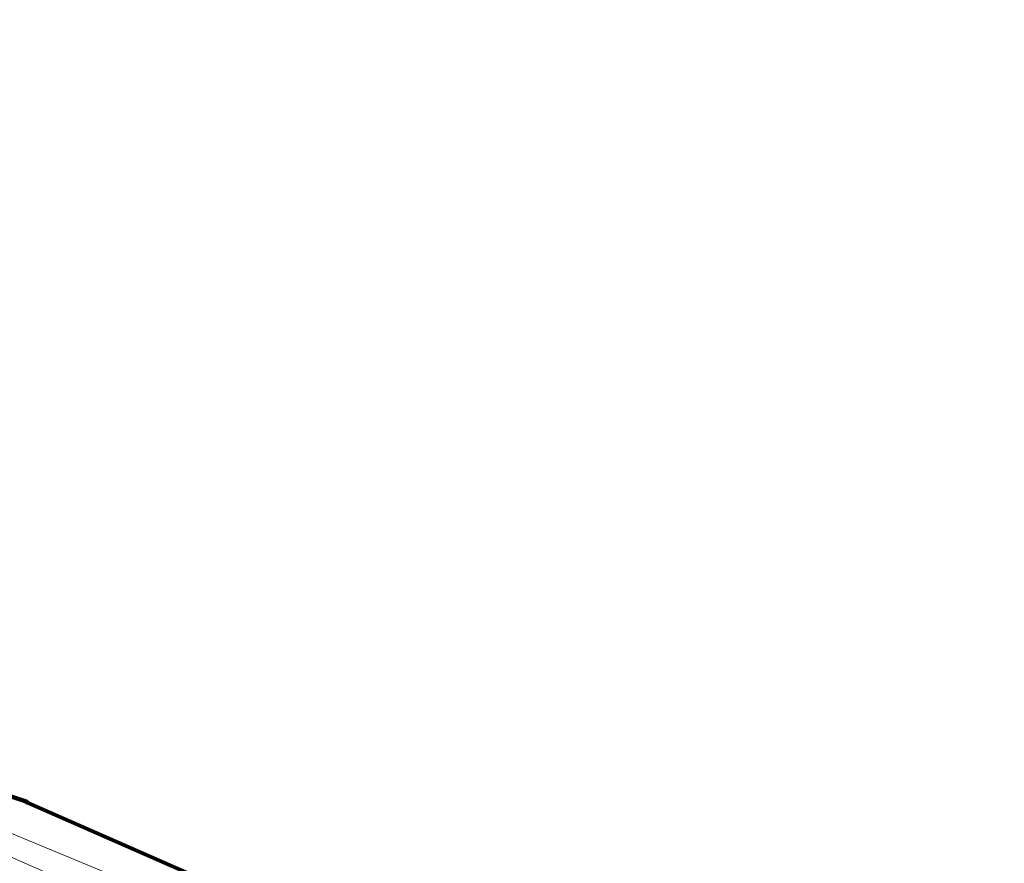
# Model space of a CAD drawing. Extents: x 152558 to 154479, y 462974 to 463683.
# Tile 545 of 638: x 154111 to 154146, y 463368 to 463398. Entities that reach past the tile are written whole.
import ezdxf
from ezdxf.lldxf.tags import DXFTag

# ---------------------------------------------------------------- set-up
doc = ezdxf.new("R2010")
doc.units = 0
doc.header["$LTSCALE"] = 0.2
for name, color, linetype, lineweight in [('B-RO-KL-DATA_KABELBED_KPN BV-G', 90, 'CONTINUOUS', 100), ('B-RO-KL-DATA_STEDIN NETBEHEER BV-G', 90, 'KL-DATA-N', 18), ('B-RO-KL-ET_MS_10 KV_STEDIN NETBEHEER BV-G', 130, 'KL-MS-N', 18)]:
    doc.layers.add(name, color=color, linetype=linetype, lineweight=lineweight)
tags = doc.linetypes.add('KL-DATA-N', pattern='A,4,-1,[101,NLCS.SHX,S=0.5,R=0,X=0,Y=0],-1,4,-1,["D",Standard,S=1,R=0,X=-0.25,Y=-0.5],-1.5', length=12.5).pattern_tags.tags
tags[18] = DXFTag(74, 10)
tags = doc.linetypes.add('KL-MS-N', pattern='A,4,-1,[103,NLCS.SHX,S=0.75,R=0,X=0,Y=0],-1,4,-1,["M",Standard,S=1,R=0,X=0,Y=-0.5],-2', length=13).pattern_tags.tags
tags[18] = DXFTag(74, 10)

msp = doc.modelspace()

# ---------------------------------------------------------------- linework, layer by layer
at = {"layer": 'B-RO-KL-DATA_KABELBED_KPN BV-G', "flags": 128}
msp.add_lwpolyline([(154099.948, 463374.025), (154111.414, 463370.241), (154111.477, 463370.193), (154134.186, 463360.223)], dxfattribs=at)
at = {"layer": 'B-RO-KL-DATA_STEDIN NETBEHEER BV-G', "flags": 128}
msp.add_lwpolyline([(154158.061, 463352.733), (154152.977, 463353.03), (154148.652, 463353.504), (154145.274, 463354.303), (154142.369, 463355.102), (154139.276, 463356.079), (154134.887, 463357.767), (154128.921, 463360.313), (154110.958, 463368.217), (154105.22, 463371.165), (154099.119, 463373.487), (154092.733, 463375.129), (154085.072, 463377.606), (154084.503, 463378.252), (154070.89, 463382.611), (154043.48, 463391.235), (154041.393, 463391.257), (154040.152, 463391.643), (154038.704, 463392.722), (154000, 463404.776), (153971.766, 463413.508), (153955.961, 463418.375)], dxfattribs=at)
at = {"layer": 'B-RO-KL-ET_MS_10 KV_STEDIN NETBEHEER BV-G', "flags": 128}
msp.add_lwpolyline([(154099.092, 463372.665), (154105.22, 463371.165), (154109.45, 463369.692), (154129.607, 463361.33), (154136.024, 463358.632), (154141.744, 463356.28), (154144.268, 463355.323), (154146.383, 463354.567), (154150.599, 463353.442), (154157.163, 463353.495)], dxfattribs=at)

doc.saveas('drawing.dxf')
